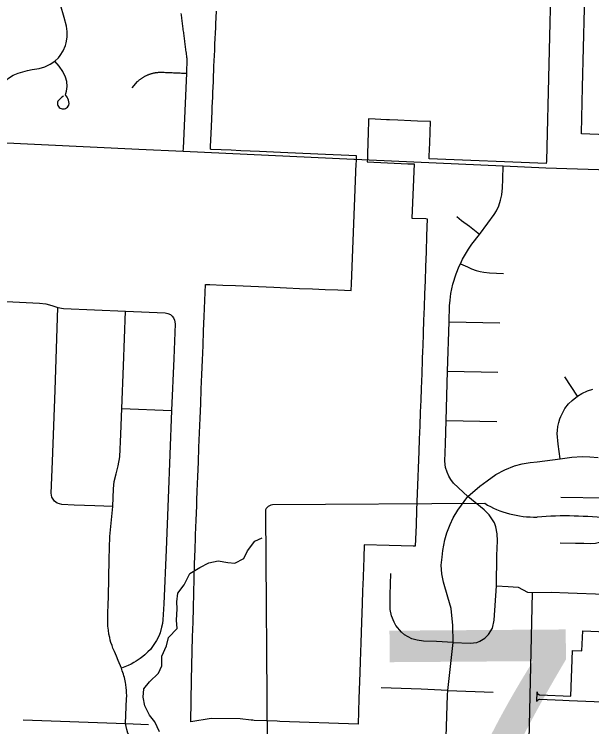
# Model space of a CAD drawing. Extents: x 114604 to 551442, y 316898 to 567001.
# Drawn here: x 175079 to 179238, y 458606 to 463739 of the extents above; entities that cross this region are included whole.
import ezdxf

# ---------------------------------------------------------------- set-up
doc = ezdxf.new("R2010")
doc.units = 0
for name, color, linetype in [('GE_P_Alignment_1000_Cardinal_Points', 7, 'Continuous'), ('GE_P_Alignment_100_Stations', 7, 'Continuous'), ('GE_P_Alignment_500_Curve_Data', 7, 'Continuous'), ('PM_P_Cells', 7, 'Continuous')]:
    doc.layers.add(name, color=color, linetype=linetype)

msp = doc.modelspace()

# ---------------------------------------------------------------- linework, layer by layer
at = {"layer": 'GE_P_Alignment_1000_Cardinal_Points'}
for p, q in [((177529.3, 462693.8), (177634.3, 462689.1)), ((178211.5, 461523.8), (178575, 461515.7)), ((178198.9, 461168.4), (178560.8, 461159.8)), ((179135.5, 460986.9), (179043.9, 461126.9)), ((175852.8, 460898.3), (176212.5, 460884.1)), ((178190.5, 460812.5), (178554.1, 460805.9)), ((179334, 460251.8), (179016.4, 460258.2)), ((178788.3, 458509.8), (178810.7, 459573.5)), ((178200.7, 458867), (178529.2, 458856.3))]:
    msp.add_line(p, q, dxfattribs=at)
for points in [[(174929.6, 463071.5), (174939.2, 463130.5), (174969.1, 463204.8), (174992.4, 463237.5), (175013.7, 463259.6), (175036.4, 463278.6), (175070.6, 463299.7), (175107.8, 463315.1), (175173.7, 463333.1), (175207.2, 463339.7), (175259.1, 463348.2), (175299.5, 463360.3), (175337.7, 463378.3), (175371.9, 463401.2), (175398.1, 463424.7), (175410.8, 463440.7), (175432.3, 463475.4), (175448.1, 463513), (175453.7, 463532.6), (175460.3, 463572.9), (175460.6, 463613.7), (175454.5, 463654.1), (175437.3, 463715.5), (175411.4, 463806.7)], [(176320.9, 463313.6), (176321.3, 463322.7), (176321.7, 463331.9), (176322.1, 463341.1), (176322.5, 463350.2), (176322.9, 463359.4), (176323.3, 463368.5), (176323.7, 463377.7), (176324.1, 463386.9), (176324.2, 463391.2), (176324.3, 463395.5), (176324.3, 463399.8), (176324.2, 463404.1), (176324.1, 463408.4), (176323.8, 463412.7), (176323.5, 463417.1), (176323.2, 463421.4), (176322.7, 463425.6), (176322.2, 463429.9), (176320.9, 463439.8), (176319.7, 463449.7), (176318.4, 463459.6), (176317.1, 463469.5), (176315.8, 463479.3), (176314.5, 463489.2), (176313.2, 463499.1), (176312, 463509), (176310.7, 463518.9), (176309.4, 463528.8), (176308.1, 463538.7), (176306.8, 463548.5), (176305.5, 463558.4), (176304.2, 463568.3), (176303, 463578.2), (176301.7, 463588.1), (176300.4, 463598), (176299.1, 463607.9), (176297.8, 463617.8), (176296.5, 463627.6), (176295.2, 463637.5), (176294, 463647.4), (176292.7, 463657.3), (176291.4, 463667.2), (176290.1, 463677.1), (176288.8, 463687), (176287.5, 463696.9), (176286.3, 463706.7), (176285, 463716.6), (176283.7, 463726.5), (176282.7, 463734.9), (176281.8, 463743.4)], [(175434.3, 463148.6), (175422.6, 463141.1), (175411.8, 463132.4), (175402.1, 463122.5), (175393.7, 463111.5), (175389.7, 463105.2), (175389.3, 463097), (175390.5, 463088.8), (175393.3, 463081.1), (175397.5, 463074), (175403, 463067.9), (175409.6, 463062.9), (175417, 463059.3), (175425, 463057.2), (175433.2, 463056.7), (175441.4, 463057.7), (175449.1, 463060.3), (175456.3, 463064.4), (175462.6, 463069.8), (175467.7, 463076.3), (175471.4, 463083.6), (175474.3, 463096.9), (175472.9, 463108.7), (175469.9, 463120.1), (175465.5, 463131.1), (175459.6, 463141.3), (175447.8, 463157.4), (175451.6, 463168.5), (175455.9, 463185.2), (175459.6, 463219.3), (175457, 463253.6), (175448.1, 463286.7), (175428.9, 463325.6), (175402.8, 463365.3), (175371.9, 463401.2)], [(175928.2, 463208.6), (175967.5, 463255), (175970.6, 463257.9), (175973.9, 463260.7), (175977.2, 463263.5), (175980.5, 463266.2), (175983.9, 463268.8), (175987.3, 463271.4), (175990.8, 463274), (175994.3, 463276.4), (175997.9, 463278.9), (176001.5, 463281.2), (176005.1, 463283.5), (176008.8, 463285.8), (176012.5, 463287.9), (176016.2, 463290), (176020, 463292.1), (176023.8, 463294.1), (176027.7, 463296), (176031.6, 463297.8), (176035.5, 463299.6), (176039.4, 463301.3), (176043.4, 463303), (176047.4, 463304.5), (176051.4, 463306), (176055.5, 463307.5), (176059.5, 463308.9), (176063.7, 463310.1), (176067.8, 463311.4), (176071.9, 463312.5), (176076.1, 463313.6), (176080.3, 463314.7), (176084.5, 463315.6), (176088.7, 463316.5), (176092.9, 463317.3), (176097.1, 463318), (176101.4, 463318.6), (176105.6, 463319.2), (176109.9, 463319.8), (176114.2, 463320.2), (176118.5, 463320.5), (176122.8, 463320.8), (176127, 463321.1), (176131.4, 463321.2), (176135.7, 463321.3), (176140, 463321.3), (176144.3, 463321.2), (176148.6, 463321.1), (176158.1, 463320.6), (176167.7, 463320.2), (176177.3, 463319.8), (176186.8, 463319.4), (176196.4, 463319), (176206, 463318.5), (176215.6, 463318.1), (176225.1, 463317.7), (176234.7, 463317.3), (176244.3, 463316.9), (176253.9, 463316.5), (176263.4, 463316), (176273, 463315.6), (176282.6, 463315.2), (176292.2, 463314.8), (176301.7, 463314.4), (176311.3, 463314), (176320.9, 463313.6)], [(176296.5, 462751.9), (176297.3, 462771), (176320.9, 463313.6)], [(174922.8, 462817.8), (175977.2, 462766.4), (176296.5, 462751.9), (177524.1, 462694.1), (177529.3, 462693.8)], [(177634.3, 462689.1), (178600.4, 462646), (178908.1, 462631.8), (179820.1, 462603.7), (180793.1, 462568.6)], [(178239.2, 459212.9), (178362, 459208.8), (178409.5, 459213.7), (178432.5, 459223), (178467.7, 459243.8), (178495.5, 459270.3), (178523.1, 459317.3), (178534.3, 459373.2), (178551.1, 459620.6), (178554.5, 459840.6), (178558.8, 459946.2), (178557.2, 459995.1), (178548, 460046.6), (178537.8, 460075.5), (178523.8, 460098), (178499.7, 460131.7), (178464.2, 460167.9), (178346.8, 460265.6), (178312.5, 460296.1), (178242.5, 460361.7), (178224, 460386.3), (178207.7, 460412.1), (178196, 460439.5), (178185.4, 460474.5), (178180.2, 460518.6), (178184.5, 460645.3), (178190.5, 460812.5), (178198.9, 461168.4), (178211.5, 461523.8), (178213.8, 461638.1), (178218.4, 461680.4), (178223.4, 461726.5), (178237.4, 461793.7), (178260.5, 461868.8), (178283.4, 461924), (178291.7, 461941.6), (178307.6, 461973.5), (178328.9, 462011.4), (178350.3, 462045.5), (178374.8, 462081.5), (178429.5, 462152.3), (178490.7, 462234.2), (178535.1, 462296), (178551.3, 462323.4), (178568.1, 462358.3), (178580.8, 462399.2), (178589.5, 462438.6), (178595.3, 462488.3), (178596.7, 462551.4), (178600.4, 462646)], [(178429.5, 462152.3), (178358.3, 462208.8), (178300.6, 462251.1), (178266, 462280.3)], [(178291.7, 461941.6), (178342.4, 461918.6), (178373.1, 461905.4), (178405.8, 461893.7), (178434.6, 461886.2), (178460.5, 461881.1), (178502.8, 461876.2), (178602.2, 461871.3)], [(174679.3, 461687.1), (175260.5, 461656.6), (175305.9, 461652.8), (175332.1, 461645.4), (175357, 461637.3), (175393.3, 461626.4), (175433.3, 461619.8), (175880.6, 461599.8), (176166.8, 461587.1), (176185.9, 461583.5), (176203.5, 461575), (176216.6, 461564.1), (176226.2, 461551.7), (176234, 461534.5), (176237.3, 461509.3), (176227.4, 461258.5), (176212.5, 460884.1), (176187.4, 460250.8), (176172.7, 459880.8), (176157.3, 459492.3), (176149.1, 459376.2), (176146.2, 459350.4), (176139.2, 459322.9), (176128.8, 459282.3), (176120.2, 459258.4), (176104.1, 459227.7), (176084.8, 459198.1), (176075, 459183.3), (176059.4, 459163.6), (176041.7, 459145.7), (176019.5, 459124.9), (176005.9, 459112.8), (175995.1, 459104.7), (175984.8, 459097.1), (175971.7, 459087.9), (175956.6, 459078.3), (175940.1, 459068.6), (175920.3, 459058), (175898.3, 459048.3), (175850.2, 459028)], [(175787.9, 460191.9), (175658.8, 460197.3), (175511.6, 460203.5), (175422.3, 460207.2), (175387.4, 460216.9), (175368.5, 460231.1), (175350.5, 460259.9), (175345.7, 460290), (175354, 460517.4), (175372.8, 461030.9), (175393.3, 461626.4)], [(175850.2, 459028), (175827.1, 459083), (175814.5, 459114.7), (175801.2, 459147.6), (175790.1, 459173.5), (175783.3, 459191.8), (175775.7, 459214.2), (175770.8, 459230.8), (175766.3, 459249.1), (175761.3, 459273.3), (175757, 459302.4), (175754, 459330.8), (175753.2, 459351.9), (175753.1, 459369.6), (175754.1, 459425.1), (175755.7, 459485.9), (175756.8, 459541.3), (175763.4, 459813.4), (175767.2, 459977.8), (175787.9, 460191.9), (175792.7, 460320.8), (175799.1, 460372.8), (175812.1, 460427.9), (175828.5, 460486.7), (175838.5, 460551.4), (175845.6, 460715.1), (175852.8, 460898.3), (175865, 461205.9), (175880.6, 461599.8)], [(179009.9, 460537.3), (178995.1, 460642.8), (178990.2, 460717.8), (178990.7, 460739.9), (178994.9, 460769.4), (179000.6, 460798.2), (179008.5, 460824.7), (179015.8, 460841.8), (179027.4, 460865.4), (179044.8, 460897.9), (179071.1, 460932), (179095.9, 460957.2), (179135.5, 460986.9), (179166.3, 461007.8), (179208.1, 461027.2), (179246.3, 461039.3)], [(178200.7, 458867), (178239.2, 459212.9), (178237.4, 459337.1), (178233.8, 459383), (178225.6, 459458), (178202.4, 459540.8), (178170.2, 459646.8), (178158.4, 459707), (178154.2, 459769.8), (178160, 459828.9), (178164.7, 459876.7), (178179.3, 459952.2), (178195.2, 460002.6), (178217.4, 460064.3), (178240.9, 460111), (178273.2, 460166.5), (178346.8, 460265.6), (178431.8, 460340.1), (178486.1, 460378.7), (178547.9, 460422.3), (178612.5, 460457.9), (178680.7, 460485.4), (178737.3, 460501.1), (178794.9, 460509.6), (178846.2, 460515.4), (179009.9, 460537.3), (179095.3, 460547.8), (179169.2, 460551.9), (179224.8, 460551), (179284.7, 460546.2)], [(178551.1, 459620.6), (178636.9, 459617.5), (178671.8, 459615.4), (178709, 459611), (178775.5, 459575.5), (178810.7, 459573.5), (178946.2, 459575.4), (179067.3, 459571.6), (179329.6, 459561.1), (179415.7, 459559.9), (179452.9, 459563.3), (179487.8, 459571.3), (179511, 459579.6), (179535.7, 459590.3), (179575.1, 459613.3), (179606, 459636.8), (179634, 459679.5), (179650.4, 459709.1), (179666.1, 459750.3), (179673.1, 459792.8), (179683.5, 460435.4)], [(179340.7, 459945.2), (179265.7, 459925.8), (179228, 459925), (179180.6, 459925.2), (179120.2, 459925.8), (179010.8, 459927.7)], [(178239.2, 459212.9), (178120, 459220.2), (178025.7, 459221.8), (177979.6, 459229.4), (177942.1, 459239.3), (177888.6, 459268.4), (177867.3, 459287.9), (177827.1, 459336.3), (177814.2, 459360.1), (177795.7, 459406.5), (177785.3, 459450.1), (177785.7, 459555.5), (177791.1, 459710.9)], [(175988.6, 458413.4), (175909.7, 458537.7), (175898, 458561.2), (175888.9, 458585.7), (175879.6, 458628.8), (175887.8, 458808.9), (175888.6, 458826.9), (175887.7, 458855), (175886.9, 458871), (175885.7, 458887.7), (175882.9, 458910.8), (175880.3, 458925.5), (175878.1, 458936.4), (175875.2, 458949.9), (175872.6, 458962.1), (175868.7, 458974.3), (175865.4, 458985.4), (175861.1, 458998.3), (175857.1, 459010.1), (175850.2, 459028)], [(178200.7, 458867), (178009.7, 458877.5), (177722.1, 458887.6)], [(178188.7, 458533.3), (178199.2, 458835), (178200.7, 458867)], [(175144.2, 458656.7), (175879.6, 458628.8), (176044.8, 458621.5)]]:
    msp.add_lwpolyline(points, dxfattribs=at)
at = {"layer": 'GE_P_Alignment_100_Stations'}
for points in [[(178945.2, 464078.9), (178911.2, 462684), (178911.1, 462680.2), (178910.6, 462663.1), (178067.3, 462697.3), (178067.2, 462701.1), (178067, 462716.2), (178071.1, 462812.8), (178077.4, 462965.5), (177983.3, 462969.6), (177934, 462971.7), (177842.5, 462975.6), (177781.9, 462978.2), (177760.4, 462979.2), (177678.2, 462982.7), (177631.4, 462984.7), (177630.9, 462968.7), (177628.3, 462886.5), (177623.5, 462735.1), (177623, 462718.6), (177622.9, 462714.8), (177622.3, 462694.8), (177621.2, 462674.8), (177913.8, 462662.2), (177959.4, 462660.8), (177943.4, 462270.7), (178043.3, 462266.5), (178053.2, 462266.1), (178048.9, 462141.8), (178044.9, 462027.2), (178041.2, 461920.1), (178037.7, 461819.1), (178034.4, 461723.7), (178030.8, 461628), (178027.3, 461533.1), (178024, 461443.3), (178020.4, 461343.4), (178019.5, 461319.2), (178016.9, 461248.5), (178013.2, 461148.5), (178009.4, 461043.6), (178006.3, 460958.6), (178003.2, 460873.6), (177999.5, 460773.6), (177996, 460678.6), (177992.7, 460588.5), (177980.8, 460285.9), (177976.6, 460167.4), (177972.6, 460059.5), (177969, 459958.1), (177967.1, 459906.8), (177950.9, 459907), (177779.9, 459912.3), (177599.4, 459917.9), (177596.1, 459823.4), (177591.6, 459689.7), (177591.3, 459681.2), (177588.2, 459586.2), (177585, 459491.2), (177580.6, 459360.7), (177575.4, 459211.7), (177570.8, 459076.3), (177568.2, 458998.1), (177561.6, 458806.5), (177558.5, 458716.5), (177555.4, 458624.1), (176990.7, 458645.2), (176973, 458645.8), (176895.4, 458648.7), (176807, 458652), (176797, 458653.1), (176785.5, 458654.3), (176706.4, 458662.6), (176497.9, 458665.3), (176350, 458642.6), (176354.8, 458945), (176363.5, 459254.1), (176366.4, 459359.1), (176369.4, 459464.1), (176372.3, 459569), (176375.3, 459674), (176378.3, 459779), (176381.2, 459883.9), (176383.7, 459969.8), (176384.4, 459988.9), (176388.6, 460093.8), (176392.8, 460198.7), (176394.3, 460238.3), (176396.1, 460303.6), (176401.1, 460408.5), (176405.2, 460513.4), (176409.4, 460618.4), (176413.6, 460723.3), (176417.7, 460828.2), (176421.9, 460933.1), (176426.1, 461038), (176430.2, 461142.9), (176434.4, 461247.9), (176438.6, 461352.8), (176442.7, 461457.7), (176446.9, 461562.6), (176456, 461792.9), (176486.9, 461791.6), (176580.2, 461787.7), (176671.8, 461783.8), (176948.6, 461772.2), (177040.4, 461768.3), (177134.1, 461764.4), (177226.7, 461760.5), (177318.4, 461756.6), (177410.1, 461752.8), (177505.4, 461748.8), (177506.8, 461796), (177542.1, 462662.9), (177542.9, 462678.2), (177543.7, 462698.2), (177544.5, 462718.2), (177266.2, 462730.2), (176997.4, 462742.5), (176844.4, 462749.3), (176711.6, 462755.4), (176640.4, 462759.2), (176497.7, 462765.6), (176491.8, 462765.9), (176492.3, 462783.3), (176498.7, 462931.1), (176501.1, 462986.5), (176503.5, 463041), (176505.2, 463079.5), (176505.9, 463095.6), (176508.3, 463150.9), (176509.3, 463175.6), (176512.8, 463255.5), (176513, 463260.8), (176517.5, 463364.7), (176522.5, 463479.2), (176524.5, 463524.3), (176529.6, 463643.5), (176530.8, 463670.6), (176534.8, 463762)], [(179346.4, 462869.7), (179164.4, 462878), (179164.5, 462881.8), (179172.7, 463213.4), (179193.7, 464066.7)], [(179316.6, 458783.3), (179076.5, 458793.4), (179030.8, 458795.3), (178862, 458802.3), (178858.9, 458802.1), (178855.8, 458801.3), (178853, 458800.1), (178850.3, 458798.4), (178848, 458796.3), (178846.6, 458794.8), (178844.9, 458792.2), (178843.6, 458789.3), (178842.1, 458787.8), (178844.4, 458857.1), (178844.4, 458855.4), (178844.6, 458853.7), (178844.9, 458852), (178845.4, 458850.3), (178846, 458848.7), (178846.7, 458847.2), (178847.6, 458845.7), (178848.6, 458844.3), (178849.7, 458843), (178851, 458841.8), (178852.3, 458840.7), (178853.7, 458839.7), (178855.2, 458838.8), (178856.8, 458838.1), (178858.4, 458837.5), (178860.1, 458837.1), (178861.8, 458836.8), (178863.5, 458836.6), (179086.8, 458827.7), (179099.1, 459156.7), (179167.6, 459153.9), (179173, 459297.2), (179344.4, 459290.6)]]:
    msp.add_lwpolyline(points, dxfattribs=at)
at = {"layer": 'GE_P_Alignment_500_Curve_Data'}
for p, q in [((178468.2, 460215.7), (176939.3, 460204.7)), ((176888.3, 460149.7), (176911.2, 456979.9))]:
    msp.add_line(p, q, dxfattribs=at)
for centre, major_axis, start_param, end_param in [((176948.1, 460156.9), (60.5, 0.4), 1.712693, 3.28349), ((178829.6, 460586.3), (586.6, 4.2), 4.042523, 4.731795), ((179039.6, 458440.1), (2106, 15.2), 1.404758, 1.657858)]:
    msp.add_ellipse(centre, major_axis=major_axis, ratio=0.8, start_param=start_param, end_param=end_param, dxfattribs=at)
at = {"layer": 'PM_P_Cells'}
msp.add_lwpolyline([(176124.3, 458570.7), (176091.7, 458640.6), (176053.4, 458690.4), (176018.9, 458756.3), (176008.4, 458820.4), (176011.9, 458880.5), (176053.5, 458930.8), (176119, 458991.4), (176142.6, 459045.6), (176142, 459115.8), (176175.4, 459188.1), (176189, 459250.3), (176252.4, 459314.8), (176248, 459374.9), (176251.3, 459455.1), (176248.9, 459505.1), (176256.4, 459569.3), (176302, 459627.7), (176343.3, 459710.1), (176414.9, 459752.7), (176480.6, 459787.2), (176548.4, 459801.6), (176616.5, 459790.1), (176668.5, 459784.4), (176732.1, 459818.9), (176757.7, 459873.2), (176811.1, 459943.7), (176864.9, 459968.1)], dxfattribs=at)

# ---------------------------------------------------------------- texts
at = {"layer": 'GE_P_Alignment_500_Curve_Data'}
msp.add_text('750', height=2088.32, rotation=0.413, dxfattribs=at).set_placement((177653.2, 457208.8))

doc.saveas('drawing.dxf')
